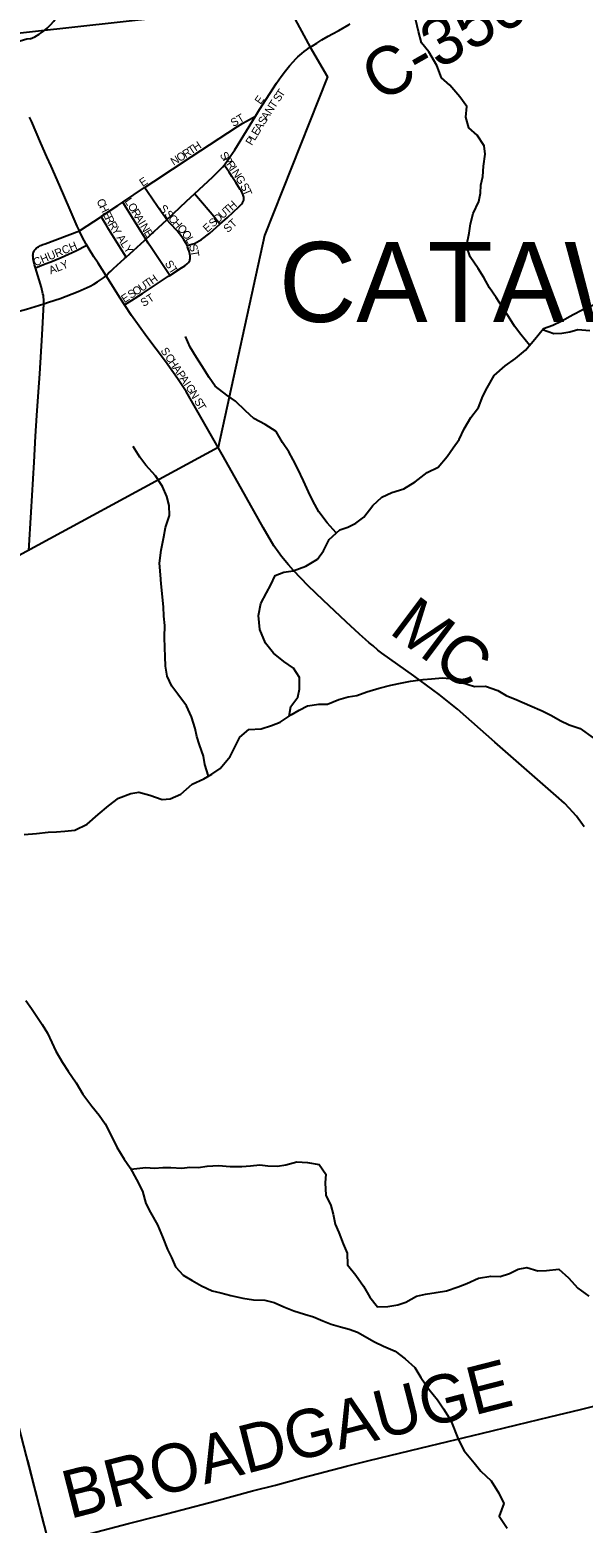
# Model space of a CAD drawing. Extents: x 1410790 to 1770854, y 566777 to 831614.
# Drawn here: x 1653831 to 1657289, y 722318 to 731649 of the extents above; entities that cross this region are included whole.
import ezdxf

# ---------------------------------------------------------------- set-up
doc = ezdxf.new("R2010")
doc.units = 0
for name, color, linetype in [('GM_X_City_Street', 7, 'Continuous'), ('GM_X_City_Street_Text', 7, 'Continuous'), ('GM_X_Corporation', 7, 'Continuous'), ('GM_X_Corporation_Text', 7, 'Continuous'), ('GM_X_County_Road', 7, 'Continuous'), ('GM_X_County_Road_Text', 7, 'Continuous'), ('GM_X_Minor_River', 7, 'Continuous'), ('GM_X_Section', 7, 'Continuous'), ('GM_X_State_Route', 7, 'Continuous'), ('GM_X_State_Shield', 7, 'Continuous')]:
    doc.layers.add(name, color=color, linetype=linetype)

msp = doc.modelspace()

# ---------------------------------------------------------------- linework, layer by layer
at = {"layer": 'GM_X_City_Street'}
for points in [[(1655240.5, 731109.9), (1655265.7, 731151.1), (1655372.7, 731315.4), (1655402, 731357.1), (1655429.4, 731394), (1655453.6, 731424.4), (1655476.4, 731450.1), (1655493.1, 731467.3), (1655505.9, 731480.1), (1655518.5, 731491.5), (1655530.9, 731502.2), (1655544.7, 731513.4), (1655558.8, 731524.2), (1655578.4, 731538.2), (1655596.2, 731550), (1655623.4, 731567), (1655655.8, 731586.2), (1655696.1, 731610), (1655722.6, 731624.5)], [(1654547.7, 730664.6), (1654551.5, 730667.1), (1654605.8, 730702.3), (1654838.6, 730855.7), (1655128.7, 731045), (1655162.1, 731065.4), (1655185.6, 731079.6), (1655203.7, 731089.6), (1655240.5, 731109.9)], [(1655044.5, 730803.1), (1655046.8, 730805.8), (1655065.5, 730832.1), (1655083.2, 730857.4), (1655111.7, 730899.6), (1655240.5, 731109.9)], [(1654860.5, 730625.5), (1654974.7, 730731.8), (1655014.7, 730770.5), (1655033.8, 730790.6), (1655044.5, 730803.1)], [(1655168.4, 730589.5), (1655168.7, 730594), (1655168.3, 730598.9), (1655167.7, 730604.9), (1655166.5, 730610.7), (1655164.8, 730616), (1655162.6, 730621.7), (1655156.6, 730633.7), (1655151.3, 730643.4), (1655145.5, 730652.5), (1655117.9, 730695.8), (1655093.9, 730733.9), (1655075.8, 730760), (1655060.8, 730780.7), (1655044.5, 730803.1)], [(1654411.9, 730573.2), (1654547.7, 730664.6)], [(1654685.8, 730462.9), (1654673.5, 730480.2), (1654627.9, 730544.6), (1654566.5, 730636.5), (1654547.7, 730664.6)], [(1654685.8, 730462.9), (1654810.2, 730578.9), (1654860.5, 730625.5)], [(1655017.9, 730434.9), (1654969.2, 730495.4), (1654884.6, 730596.6), (1654860.5, 730625.5)], [(1654275.6, 730482.4), (1654379.6, 730551.6), (1654411.9, 730573.2)], [(1654555.6, 730341.6), (1654537, 730371.2), (1654467.7, 730482), (1654425, 730551.7), (1654411.9, 730573.2)], [(1655017.9, 730434.9), (1655065.5, 730477.2), (1655137.8, 730544.3), (1655153.5, 730560.9), (1655159.5, 730568.2), (1655162.5, 730572.7), (1655164.9, 730577), (1655166.5, 730581.3), (1655167.6, 730584.7), (1655168.4, 730589.5)], [(1654140.1, 730394.4), (1654188.4, 730425.1), (1654271.2, 730479.5), (1654275.6, 730482.4)], [(1654431.6, 730229), (1654417.2, 730252.2), (1654324.3, 730401.9), (1654307.7, 730430.7), (1654290.2, 730458.9), (1654275.6, 730482.4)], [(1654555.6, 730341.6), (1654685.8, 730462.9)], [(1654813.1, 730301.9), (1654806.7, 730314.8), (1654793.7, 730336.6), (1654781, 730356.1), (1654750.5, 730394.1), (1654708.8, 730437.7), (1654685.8, 730462.9)], [(1654813.1, 730301.9), (1654843.9, 730310.1), (1654858.9, 730315.4), (1654874.3, 730322.3), (1654902.4, 730339.2), (1654954.8, 730378.9), (1655017.9, 730434.9)], [(1653859.3, 730272.2), (1653863, 730276.9), (1653865.6, 730279.8), (1653870.5, 730284.3), (1653874, 730287.2), (1653879.9, 730291.3), (1653885.1, 730294.6), (1653891.6, 730298), (1653897.6, 730301), (1653904.3, 730303.9), (1653912.4, 730307.3), (1653925.3, 730312.6), (1654140.1, 730394.4)], [(1654431.6, 730229), (1654546.8, 730333.3), (1654555.6, 730341.6)], [(1654704.8, 730115.4), (1654626.6, 730233), (1654588.5, 730288.7), (1654570.3, 730316.8), (1654555.6, 730341.6)], [(1653865.7, 730162), (1653859.9, 730181.8), (1653853.7, 730207), (1653851.6, 730219.6), (1653850.6, 730227), (1653850.2, 730232.3), (1653850, 730238.4), (1653850.6, 730246.4), (1653851.8, 730254.3), (1653852.9, 730258.8), (1653854.6, 730263.5), (1653856, 730266.8), (1653859.3, 730272.2)], [(1653865.7, 730162), (1653916.6, 730182.2), (1653973.1, 730204.7), (1654026.1, 730226.7), (1654117.6, 730268.9), (1654187, 730303.7)], [(1654831.4, 730212.6), (1654832.2, 730217.9), (1654832.7, 730222.7), (1654832.5, 730228.9), (1654831.9, 730236.6), (1654830.4, 730247.1), (1654828.5, 730256.2), (1654825.5, 730266.3), (1654821.1, 730280.1), (1654816.5, 730293.3), (1654813.1, 730301.9)], [(1653918.2, 729937.9), (1653918.1, 729950.1), (1653917.8, 729966.2), (1653916.8, 729975.7), (1653914.8, 729988.5), (1653912.6, 729999.7), (1653902.7, 730039.7), (1653865.7, 730162)], [(1654306.6, 730111.5), (1654323, 730128.6), (1654336.5, 730141.6), (1654353.3, 730158), (1654422.4, 730220.6), (1654431.6, 730229)], [(1654704.8, 730115.4), (1654778.3, 730161.7), (1654798.9, 730175.7), (1654812.9, 730186.9), (1654819.3, 730192.7), (1654823.1, 730196.7), (1654827.1, 730202), (1654829.9, 730207.4), (1654831.4, 730212.6)], [(1654422.7, 729931), (1654394.5, 729973.5), (1654306.6, 730111.5)], [(1654422.7, 729931), (1654439.4, 729941.6), (1654466.6, 729958.8), (1654534.6, 730002.7), (1654696.9, 730110.3), (1654704.8, 730115.4)], [(1653119.2, 729856.3), (1653180.4, 729858.1), (1653610.6, 729871.2), (1653675.6, 729876), (1653695, 729877.9), (1653707.8, 729879.5), (1653723.3, 729881.6), (1653739.3, 729884.6), (1653755.7, 729888.7), (1653810.5, 729904.7), (1653918.2, 729937.9)], [(1655007.1, 729040.4), (1654807, 729389.8), (1654754.1, 729471.4), (1654678.7, 729576.3), (1654561.6, 729732.2), (1654466.7, 729864.8), (1654422.7, 729931)]]:
    msp.add_lwpolyline(points, dxfattribs=at)
at = {"layer": 'GM_X_Corporation'}
msp.add_lwpolyline([(1653599.1, 731612.1), (1655434.1, 731814.6), (1655582.7, 731541.1), (1655691.1, 731356.5), (1655297.1, 730363.8), (1655007.1, 729040.4), (1653562.2, 728257.1), (1652949.2, 730445), (1652807.2, 730912.1)], close=True, dxfattribs=at)
at = {"layer": 'GM_X_County_Road'}
for points in [[(1655722.6, 731624.5), (1655761.7, 731645.8), (1655825.5, 731682.2), (1655833, 731686.4)], [(1657294.6, 726670.3), (1657246.7, 726736.3), (1657222.7, 726764), (1657203.2, 726784.8), (1657171.6, 726816.3), (1657119.7, 726862.9), (1656737.4, 727198.1), (1656503.3, 727403.6), (1656389.3, 727496.9), (1656230.4, 727612.7), (1656029.9, 727755.5), (1656005.4, 727774.2), (1655975.9, 727799.3), (1655951.3, 727820.1), (1655928.7, 727839.9), (1655892, 727873.6), (1655808.4, 727951.2), (1655663.5, 728086.5), (1655569.2, 728175.9), (1655478.4, 728271), (1655446.5, 728307.5), (1655403.7, 728358.6), (1655382.5, 728387.2), (1655356.1, 728425.8), (1655288.7, 728538.8), (1655152.9, 728782.1), (1655032.6, 728996.3), (1655007.1, 729040.4)], [(1653950.5, 722184.5), (1653987.9, 722194.6), (1654288.7, 722275.3), (1654447.2, 722316.7), (1654637.3, 722364.6), (1654779.9, 722400.7), (1654985.9, 722455), (1655223.1, 722519.2), (1655365.4, 722556.3), (1655539.4, 722602.5), (1655808.8, 722673.8), (1655951.9, 722709.3), (1656269.2, 722786.6), (1656444.1, 722829.5), (1656651.3, 722878.1), (1656874, 722932.8), (1657080.9, 722982.2), (1657271.7, 723027.6), (1657429.5, 723068.9)]]:
    msp.add_lwpolyline(points, dxfattribs=at)
at = {"layer": 'GM_X_Minor_River'}
for points in [[(1656575.9, 730380), (1656584.3, 730437.7), (1656600.6, 730501.7), (1656636.9, 730577.6), (1656647.2, 730629.6), (1656649.4, 730679.6), (1656661.7, 730733.6), (1656666, 730797.6), (1656676.4, 730871.6), (1656670.6, 730925.7), (1656627, 730991.9), (1656575.2, 731036.2), (1656555.6, 731104.4), (1656561.9, 731170.4), (1656518.2, 731230.6), (1656456.6, 731303), (1656402.9, 731349.3), (1656375.3, 731427.4), (1656323.7, 731511.8), (1656278, 731568), (1656260.4, 731638.1), (1656242.7, 731710.3)], [(1656954.6, 729678.6), (1656898.9, 729746.4), (1656859.2, 729796.8), (1656821.6, 729859.2), (1656782, 729917.6), (1656744.4, 729976), (1656702.8, 730038.4), (1656667.3, 730102.8), (1656633.6, 730157.2), (1656582.1, 730231.7), (1656560.6, 730298), (1656575.9, 730380)], [(1655450.6, 727360.8), (1655460.8, 727422.1), (1655505.3, 727479.9), (1655515.7, 727529.9), (1655516.2, 727602), (1655478.6, 727660.4), (1655418.9, 727703), (1655353.2, 727755.5), (1655303.6, 727818), (1655268.2, 727902.5), (1655258.8, 727990.7), (1655273.4, 728064.8), (1655310, 728130.6), (1655336.4, 728182.5), (1655364.9, 728240.5), (1655417.2, 728260.1), (1655477.3, 728269.7), (1655555.7, 728297.2), (1655628.1, 728342.8), (1655666.6, 728394.6), (1655701.2, 728464.5), (1655767.7, 728526.1), (1655817.9, 728541.8), (1655868.2, 728567.5), (1655918.6, 728605.2), (1655975.2, 728676.9), (1656029.7, 728728.6), (1656094, 728758.2), (1656168.3, 728781.7), (1656238.8, 728825.3), (1656313.3, 728882.9), (1656381.7, 728916.4), (1656438.3, 728984.2), (1656476.8, 729038), (1656513.2, 729089.8), (1656545.8, 729155.8), (1656586.4, 729227.6), (1656635, 729289.4), (1656661.6, 729361.3), (1656690, 729413.2), (1656732.7, 729489.1), (1656801.2, 729550.7), (1656865.7, 729596.3), (1656928.2, 729648), (1656986.8, 729715.7), (1657041.4, 729783.4), (1657099.7, 729805), (1657155.9, 729830.7), (1657226.3, 729870.3), (1657282.7, 729899.9), (1657361.1, 729935.4)], [(1657035.7, 729776.3), (1657105.3, 729752.9), (1657155.3, 729754.5), (1657205.5, 729762.2), (1657255.7, 729777.9), (1657331.7, 729771.3)], [(1655745.5, 728505.5), (1655688, 728568.8), (1655636.4, 728637.3), (1655598.9, 728705.7), (1655571.3, 728762), (1655541.8, 728832.4), (1655506.3, 728906.8), (1655476.7, 728963.1), (1655449, 729013.4), (1655409.4, 729071.8), (1655369.9, 729140.3), (1655302.1, 729182.8), (1655230.3, 729221.4), (1655178.6, 729267.9), (1655114.9, 729328.5), (1655061.2, 729367), (1654989.5, 729423.6), (1654951.8, 729478), (1654906.3, 729550.5), (1654872.7, 729602.8), (1654833.1, 729667.2), (1654803.6, 729733.6)], [(1654947.1, 726986), (1654925.1, 727059.2), (1654915.5, 727111.4), (1654890, 727181.7), (1654874.4, 727233.9), (1654864.8, 727284.1), (1654841.3, 727356.4), (1654809.8, 727424.8), (1654756.3, 727497.3), (1654718.6, 727547.7), (1654689, 727610.1), (1654677.5, 727674.3), (1654676, 727734.4), (1654674.4, 727788.5), (1654672.9, 727854.7), (1654673.5, 727926.8), (1654667.9, 727985), (1654666.3, 728043.1), (1654651.4, 728187.5), (1654647.9, 728243.7), (1654640.4, 728315.9), (1654651.1, 728397.9), (1654667.7, 728482), (1654678.2, 728540), (1654702.8, 728614), (1654701.3, 728676.2), (1654687.7, 728734.4), (1654660.1, 728796.7), (1654616.6, 728863.2), (1654555, 728929.7), (1654517.3, 728980.1), (1654475.8, 729046.5)], [(1653794, 726620.5), (1653872.2, 726628), (1653944.4, 726635.5), (1653996.5, 726637.1), (1654048.6, 726642.7), (1654112.7, 726648.3), (1654189.1, 726685.8), (1654257.7, 726747.4), (1654322.2, 726801.1), (1654384.7, 726848.7), (1654461, 726878.2), (1654511.2, 726885.9), (1654581.1, 726867.3), (1654657.1, 726840.7), (1654707.2, 726844.4), (1654773.5, 726873.9), (1654846.1, 726935.5), (1654918.4, 726969.1), (1654968.7, 726998.8), (1655019.1, 727034.5), (1655081.8, 727108.2), (1655110.2, 727162.1), (1655142.8, 727230), (1655199.2, 727277.7), (1655275.4, 727281.1), (1655341.7, 727302.7), (1655395.9, 727324.3), (1655464.4, 727369.9), (1655514.7, 727397.7), (1655567, 727425.3), (1655637.1, 727436.8), (1655691.2, 727436.4), (1655761.5, 727464), (1655819.8, 727481.6), (1655873.9, 727489.2), (1655936.2, 727512.8), (1656014.5, 727536.3), (1656086.7, 727553.8), (1656157, 727569.3), (1656209.1, 727579), (1656289.3, 727590.4), (1656341.4, 727594), (1656409.6, 727599.6), (1656479.7, 727595), (1656531.5, 727570.6), (1656609.5, 727546), (1656677.6, 727547.5), (1656755.5, 727520.9), (1656807.3, 727490.4), (1656875.2, 727461.9), (1656955.1, 727427.2), (1657032.9, 727394.6), (1657090.8, 727364.1), (1657144.7, 727333.7), (1657202.5, 727307.2), (1657270.5, 727284.7), (1657352.1, 727225.9)], [(1653806.1, 725584.3), (1653841.7, 725534), (1653873.4, 725483.6), (1653907, 725433.3), (1653940.7, 725380.9), (1653968.3, 725322.6), (1653991.9, 725268.3), (1654035.4, 725195.9), (1654069.1, 725143.5), (1654120.6, 725069), (1654162.1, 724998.5), (1654217.6, 724924), (1654263.2, 724867.5), (1654300.9, 724813.2), (1654340.3, 724736.7), (1654373.9, 724668.3), (1654419.3, 724591.8), (1654457, 724537.5), (1654496.5, 724465), (1654534, 724392.6), (1654555.4, 724316.3), (1654585, 724259.9), (1654628.5, 724181.5), (1654660, 724107.1), (1654691.4, 724028.7), (1654715, 723978.4), (1654740.6, 723920.1), (1654788.3, 723867.7), (1654846.1, 723835.2), (1654904, 723800.7), (1654969.8, 723770.2), (1655023.8, 723757.8), (1655085.8, 723741.3), (1655161.8, 723724.7), (1655227.8, 723714.2), (1655299.9, 723711.6), (1655357.9, 723697.2), (1655417.7, 723670.7), (1655479.6, 723644.2), (1655547.6, 723623.7), (1655603.5, 723607.2), (1655661.4, 723582.8), (1655713.4, 723562.3), (1655771.3, 723545.9), (1655827.3, 723531.4), (1655879.2, 723511), (1655984.9, 723452.1), (1656040.8, 723423.7), (1656114.7, 723393.1), (1656176.4, 723344.5), (1656236.1, 723290), (1656273.6, 723227.6), (1656325.2, 723155), (1656378.7, 723088.5), (1656416.3, 723032.1), (1656461.9, 722959.7), (1656509, 722839.1), (1656544.5, 722770.7), (1656608, 722696.1), (1656649.7, 722643.7), (1656713.3, 722583.1), (1656762.8, 722506.5), (1656792.3, 722440.2), (1656763.7, 722362.2), (1656813.2, 722287.7)], [(1654461.2, 724529.8), (1654555.1, 724540.8), (1654609.2, 724536.3), (1654661.3, 724540), (1654711.4, 724539.6), (1654779.5, 724537.1), (1654829.6, 724542.8), (1654881.6, 724540.4), (1654939.8, 724548), (1655009.9, 724553.5), (1655082, 724546.9), (1655156.1, 724546.4), (1655210.2, 724552), (1655268.4, 724557.6), (1655318.4, 724551.2), (1655378.5, 724548.8), (1655430.6, 724556.4), (1655498.9, 724576), (1655566.9, 724571.5), (1655638.9, 724558.9), (1655680.5, 724498.5), (1655676.1, 724444.4), (1655681.5, 724368.2), (1655711.1, 724303.9), (1655726.7, 724249.7), (1655738.2, 724187.4), (1655761.9, 724135.2), (1655789.3, 724062.8), (1655812.9, 724004.5), (1655816.4, 723932.3), (1655868, 723867.8), (1655915.5, 723799.4), (1655955, 723730.9), (1656002.6, 723670.5), (1656068.8, 723672), (1656130.9, 723683.5), (1656181.1, 723699.2), (1656247.5, 723736.8), (1656303.7, 723748.4), (1656369.9, 723760), (1656434.1, 723769.5), (1656508.4, 723795), (1656562.6, 723816.7), (1656635, 723848.2), (1656711.2, 723861.7), (1656769.3, 723859.3), (1656829.5, 723878.9), (1656881.8, 723904.5), (1656936, 723916.2), (1657005.9, 723895.6), (1657060, 723897.2), (1657136.2, 723904.7), (1657197.9, 723850.2), (1657255.4, 723785.6), (1657325.2, 723737)]]:
    msp.add_lwpolyline(points, dxfattribs=at)
at = {"layer": 'GM_X_Section'}
msp.add_lwpolyline([(1649488.2, 725896.1), (1653057.3, 725631.9), (1653953, 722172.6), (1654170.6, 721331.8), (1654048.5, 720220.9), (1649035.6, 720646.7)], close=True, dxfattribs=at)
at = {"layer": 'GM_X_State_Route'}
for points in [[(1653823.9, 728393.3), (1653837.7, 728635.9), (1653857.1, 728948), (1653866.8, 729111), (1653874.3, 729240.2), (1653884.9, 729386.9), (1653893.5, 729500.1), (1653908.2, 729743.1), (1653918.2, 729937.9), (1653947.4, 729946.9), (1654019.5, 729971.4), (1654095.7, 729999.2), (1654133.4, 730014.3), (1654170.7, 730030.2), (1654206.6, 730047.6), (1654230.8, 730061.1), (1654253, 730074.1), (1654272.6, 730087.1), (1654291.8, 730100.4), (1654306.6, 730111.5), (1654256.9, 730191.8), (1654231.4, 730231.2), (1654201.1, 730279.7), (1654187, 730303.7), (1654183.1, 730310.4), (1654170.9, 730332.2), (1654158.3, 730356.5), (1654141.8, 730390.9), (1654140.1, 730394.4), (1654127, 730421.7), (1654082.3, 730523.9), (1654014.9, 730678.6), (1653963.2, 730797.7), (1653937.1, 730856.8), (1653899, 730942.3), (1653870.2, 731009.2), (1653840.3, 731078.8), (1653828.9, 731104.1)], [(1653917.5, 722313.1), (1653866.1, 722519.7), (1653817.3, 722710.2)]]:
    msp.add_lwpolyline(points, dxfattribs=at)
at = {"layer": 'GM_X_State_Shield'}
for centre, radius, start, end in [((1653692, 731934.7), 369.3, 292.30889, 8.98584), ((1653847.7, 731391.4), 202.2, 94.40312, 142.57675)]:
    msp.add_arc(centre, radius, start, end, dxfattribs=at)

# ---------------------------------------------------------------- texts
at = {"layer": 'GM_X_City_Street_Text'}
for s, rotation, p in [('T', 55.92347, (1655407.9, 731224.2)), ('E', 54.47709, (1655272.4, 731179.7)), ('N', 56.84329, (1655337.2, 731118.1)), ('T', 56.15839, (1655361.2, 731154.8)), ('S', 55.96891, (1655388.2, 731195)), ('ST', 30.96804, (1655103.6, 731041.6)), ('S', 58.39428, (1655295.4, 731051.3)), ('A', 57.54053, (1655313.7, 731081.1)), ('L', 58.82808, (1655236.2, 730953.6)), ('E', 58.82808, (1655254.4, 730983.7)), ('A', 58.77763, (1655272.6, 731013.8)), ('R', 32.53361, (1654804.4, 730846.4)), ('T', 33.86078, (1654838.9, 730868.4)), ('H', 34.1831, (1654868.4, 730888.2)), ('P', 58.8347, (1655218, 730923.4)), ('N', 32.02855, (1654729.5, 730799.5)), ('O', 32.03133, (1654766.7, 730822.8)), ('S', 304.56903, (1655015, 730867.2)), ('P', 304.56099, (1655034.9, 730838.2)), ('R', 304.57231, (1655054.9, 730809.3)), ('E', 33.69847, (1654535.6, 730667.3)), ('I', 304.5883, (1655077.4, 730776.6)), ('N', 303.05961, (1655089.7, 730758.8)), ('G', 301.17366, (1655113.4, 730722.3)), ('S', 300.77167, (1655142.9, 730673.4)), ('T', 293.06949, (1655160.1, 730644.7)), ('C', 295.93522, (1654245.7, 730580)), ('H', 295.92955, (1654263, 730544.4)), ('E', 295.92969, (1654282.2, 730504.8)), ('L', 304.41002, (1654420.4, 730577.6)), ('O', 301.53734, (1654439.9, 730549.1)), ('R', 301.14288, (1654462.9, 730511.7)), ('S', 312.3913, (1654635.5, 730529.7)), ('U', 41.57555, (1655034.9, 730465.2)), ('T', 41.55865, (1655067.8, 730494.4)), ('H', 41.55963, (1655094.1, 730517.8)), ('R', 296.94827, (1654298.1, 730472.3)), ('R', 301.70292, (1654318.2, 730433)), ('A', 301.15396, (1654483.4, 730477.8)), ('I', 301.14365, (1654506.1, 730440.1)), ('N', 301.12495, (1654517.5, 730421.3)), ('S', 312.39513, (1654668.1, 730494)), ('C', 312.40602, (1654691.9, 730468)), ('H', 312.38691, (1654718.6, 730438.7)), ('O', 312.40391, (1654748.2, 730406.2)), ('E', 41.55865, (1654939.4, 730380.5)), ('S', 41.57909, (1654975.6, 730412.7)), ('O', 41.55187, (1655001.9, 730436)), ('ST', 42.71078, (1655068, 730378.8)), ('Y', 302.77758, (1654339.6, 730398.5)), ('A', 302.79301, (1654370.6, 730350.3)), ('L', 302.81291, (1654394.4, 730313.3)), ('E', 301.13923, (1654540.3, 730383.7)), ('O', 306.07879, (1654777, 730374.9)), ('L', 297.23694, (1654801.8, 730341)), ('CHURCH', 22.69348, (1653864, 730171)), ('Y', 302.80889, (1654413.5, 730283.7)), ('S', 290.66479, (1654822.9, 730299.2)), ('T', 279.43987, (1654834.7, 730268.7)), ('A', 20.87586, (1653960.9, 730121.5)), ('L', 21.10598, (1654002.2, 730137.3)), ('Y', 21.95175, (1654035.8, 730150.2)), ('ST', 302.74312, (1654671.9, 730189.4)), ('U', 34.42396, (1654530.1, 730011.4)), ('T', 34.797, (1654566.7, 730036.5)), ('H', 34.82704, (1654595.6, 730056.6)), ('E', 32.63673, (1654421.4, 729941.4)), ('S', 32.63673, (1654462.1, 729967.5)), ('O', 32.92424, (1654492, 729986.7)), ('ST', 32.74522, (1654542, 729917)), ('S', 304.37204, (1654645.4, 729644)), ('C', 304.36348, (1654672.7, 729604.1)), ('H', 304.37678, (1654695.1, 729571.4)), ('A', 304.36896, (1654719.9, 729535)), ('P', 304.37625, (1654744.7, 729498.7)), ('A', 304.35092, (1654764.6, 729469.7)), ('I', 304.37714, (1654789.5, 729433.3)), ('G', 303.04129, (1654801.7, 729415.4)), ('N', 301.09494, (1654825.5, 729378.9)), ('S', 300.96845, (1654855, 729329.9)), ('T', 300.9544, (1654873.1, 729299.8))]:
    msp.add_text(s, height=50, rotation=rotation, dxfattribs=at).set_placement(p)
at = {"layer": 'GM_X_Corporation_Text'}
msp.add_text('CATAWBA', height=500, rotation=0.00001, dxfattribs=at).set_placement((1655387.8, 729824))
at = {"layer": 'GM_X_County_Road_Text'}
for s, rotation, p in [('C-350', 29.47549, (1656017.4, 731192.1)), ('MC', 323.12707, (1656068.3, 727884.9)), ('BROADGAUGE', 14.36684, (1654079.9, 722343.5))]:
    msp.add_text(s, height=300, rotation=rotation, dxfattribs=at).set_placement(p)

doc.saveas('drawing.dxf')
